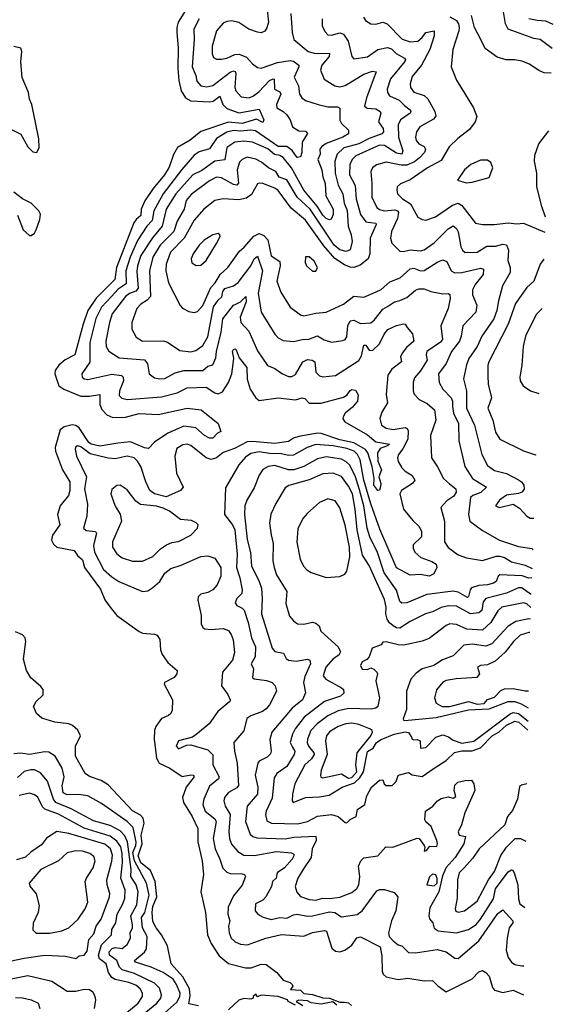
# Model space of a CAD drawing. Extents: x 1552033 to 1694788, y 811965 to 917215.
# Tile 623 of 632: x 1691099 to 1694209, y 892969 to 898710. Entities that reach past the tile are written whole.
import ezdxf

# ---------------------------------------------------------------- set-up
doc = ezdxf.new("R2010")
doc.units = 0

msp = doc.modelspace()

# ---------------------------------------------------------------- linework, layer by layer
at = {"layer": '0CON20XD'}
for points in [[(1692065, 898763.5), (1692022.9, 898695), (1692014, 898665), (1692014.3, 898634.3), (1692022.6, 898545), (1692019.5, 898425), (1692026.2, 898355), (1692040, 898295), (1692065.3, 898255), (1692095.9, 898235.9), (1692205, 898230.2), (1692225.4, 898234.6), (1692265, 898263.3), (1692282.5, 898215), (1692305, 898192.1), (1692375, 898166.6), (1692495, 898188.5), (1692522.3, 898125), (1692515, 898110), (1692478.8, 898128.8), (1692395, 898104.6), (1692315, 898111.5), (1692155, 898056.9), (1692091.8, 898008.2), (1692018.9, 897965), (1691995.6, 897924.4), (1691970.2, 897850.2), (1691943.3, 897805), (1691876.6, 897725), (1691826.9, 897653.1), (1691806.2, 897605), (1691805, 897567.3), (1691777.5, 897545), (1691763.8, 897525), (1691661.8, 897265), (1691652.7, 897195), (1691544.5, 897085.5), (1691496.3, 897015), (1691467.8, 896935), (1691420, 896755), (1691363.3, 896726.7), (1691326.6, 896695), (1691305.9, 896665), (1691302.9, 896645), (1691326.2, 896575), (1691354.8, 896554.8), (1691455, 896515.7), (1691505.6, 896514.4), (1691565.3, 896525.3), (1691565.3, 896465.3), (1691577.8, 896437.8), (1691607.1, 896405), (1691640.5, 896390.5), (1691715, 896392.4), (1691795, 896414.3), (1691905, 896407.2), (1692075.4, 896445.4), (1692155.4, 896435.4), (1692256, 896355), (1692271.7, 896308.3), (1692250.7, 896299.3), (1692225, 896270), (1692205, 896270.8), (1692176, 896285), (1692125, 896330.9), (1692055, 896338.9), (1691961.3, 896298.7), (1691883.2, 896246.8), (1691849.7, 896210.3), (1691825, 896213.8), (1691745, 896247.7), (1691670.2, 896239.8), (1691565, 896223.4), (1691515, 896234.2), (1691501.8, 896245), (1691445, 896329.3), (1691425, 896343.7), (1691405, 896348.5), (1691357.3, 896335), (1691335, 896317.5), (1691305.3, 896215), (1691307.2, 896195), (1691347.8, 896085), (1691391.2, 896015), (1691390.7, 895965), (1691382.4, 895935), (1691334.3, 895875), (1691318.2, 895825), (1691332.3, 895765), (1691290, 895705), (1691284.7, 895674.7), (1691295, 895651.4), (1691314.2, 895635), (1691415, 895614.1), (1691435.2, 895585.2), (1691465, 895560), (1691476.1, 895515), (1691570.4, 895390.4), (1691595, 895326.7), (1691625, 895284.4), (1691665, 895236.7), (1691795, 895141.9), (1691815, 895133.3), (1691885, 895127.5), (1691900.6, 895120.6), (1691915.5, 895095.5), (1691918.6, 895035), (1691929.4, 895009.4), (1691961.9, 894961.9), (1692016, 894915), (1692014, 894895), (1691998, 894875), (1691943.3, 894845), (1691940, 894835), (1691988.8, 894745), (1691987.5, 894685), (1691978.8, 894665), (1691965, 894652), (1691925, 894636), (1691891.1, 894588.9), (1691883.4, 894566.6), (1691882.5, 894515), (1691896.2, 894405), (1691912, 894375), (1691974.2, 894345), (1692045, 894297.8), (1692095, 894307.9), (1692110, 894305), (1692115, 894296.2), (1692069.7, 894235), (1692046.8, 894175), (1692052.7, 894145), (1692102.8, 894065), (1692136.1, 893995), (1692137.2, 893917.2), (1692162.9, 893805), (1692170, 893725), (1692154.4, 893625), (1692182.1, 893505), (1692192.8, 893375), (1692213.8, 893323.8), (1692261.5, 893251.5), (1692315, 893206.2), (1692415, 893181.8), (1692448.3, 893181.7), (1692505, 893204), (1692535, 893202), (1692597.5, 893155), (1692635, 893110), (1692675, 893096.7), (1692687.5, 893085), (1692690, 893075), (1692677.5, 893055), (1692735, 893051.2), (1692755, 893033.1), (1692805, 893026), (1692865, 893006.7), (1692904.3, 893004.3), (1692965, 892980.8), (1692992.1, 892982.1), (1693015, 892978.5), (1693032.5, 892962.5)], [(1692538.6, 898785), (1692548, 898695), (1692538.6, 898661.4), (1692526.7, 898643.3), (1692506.7, 898633.3), (1692485, 898636.2), (1692434.6, 898655), (1692375, 898692.4), (1692335, 898703.5), (1692305, 898699.6), (1692285, 898689.7), (1692245.6, 898644.4), (1692221, 898555), (1692220.4, 898510.4), (1692228.3, 898488.3), (1692245, 898479.5), (1692275, 898478.9), (1692305.4, 898485.4), (1692352.8, 898507.2), (1692378.3, 898508.3), (1692421.2, 898491.2), (1692455, 898453.1), (1692485, 898430), (1692505, 898426.9), (1692600.2, 898459.8), (1692675, 898471.1), (1692695, 898468.2), (1692725.4, 898445), (1692726, 898435), (1692699.1, 898375), (1692723.2, 898325), (1692729.6, 898275), (1692743.6, 898255), (1692765, 898238.8), (1692838.8, 898215), (1692895, 898202.5), (1692951.3, 898201.3), (1692963.5, 898193.5), (1692964.2, 898124.2), (1692974.7, 898104.7), (1693014.3, 898065), (1693014.4, 898045), (1692982.5, 898025), (1692885, 897987.5), (1692859, 897971), (1692848.4, 897955), (1692850.5, 897925), (1692835.8, 897895), (1692859.6, 897835), (1692865, 897794.2), (1692878.8, 897755), (1692883.6, 897683.6), (1692925.2, 897605.2), (1692925.7, 897574.3), (1692913.7, 897546.3), (1692905, 897543.5), (1692885, 897551), (1692865, 897569.3), (1692832.7, 897622.7), (1692755, 897715.7), (1692683, 897845), (1692635, 897905.7), (1692615, 897917.3), (1692583.8, 897923.8), (1692545, 897956.4), (1692455, 897995.2), (1692405, 898001.7), (1692353.1, 897995), (1692306.4, 897963.6), (1692295, 897893.1), (1692235, 897884.3), (1692160.1, 897829.9), (1692107.5, 897805), (1692008.5, 897695), (1691952.4, 897605), (1691928.7, 897505), (1691873, 897437), (1691805.2, 897335), (1691785.8, 897275), (1691781.7, 897241.7), (1691789.5, 897145), (1691775, 897127.7), (1691737.6, 897112.4), (1691715.7, 897095), (1691637.2, 896995), (1691621, 896945), (1691600.9, 896835), (1691601.6, 896805), (1691617.4, 896777.4), (1691679.2, 896739.1), (1691826.4, 896726.4), (1691842.4, 896702.4), (1691852.7, 896645), (1691885, 896622.1), (1691915, 896616), (1691945, 896618.2), (1692005, 896650.2), (1692055, 896663.8), (1692165, 896664.2), (1692195, 896689.3), (1692225, 896697.5), (1692242.6, 896737.4), (1692244.6, 896775.4), (1692273.1, 896886.9), (1692281.9, 896965), (1692344.2, 897045), (1692358.8, 897051.2), (1692385.6, 897064.4), (1692416, 897096), (1692418.5, 897065), (1692383.9, 896975), (1692387.3, 896945), (1692434.3, 896894.3), (1692485, 896778.9), (1692542.6, 896692.6), (1692585.9, 896675.9), (1692630, 896645), (1692665, 896628.9), (1692685, 896630), (1692705, 896641.9), (1692749.1, 896715), (1692775, 896729.4), (1692803.8, 896725), (1692818.9, 896715), (1692824.5, 896655), (1692845, 896632.5), (1692865, 896627.5), (1692940, 896635), (1693075, 896722.1), (1693090.6, 896749.4), (1693105, 896811.8), (1693115, 896812.9), (1693135, 896782.1), (1693155, 896780.7), (1693195, 896820), (1693223.6, 896876.4), (1693245, 896904), (1693295, 896926.8), (1693335, 896936.4), (1693345.8, 896935), (1693356.7, 896915), (1693387.9, 896877.9), (1693395.7, 896835), (1693352, 896798), (1693327.9, 896765), (1693318.8, 896745), (1693322.9, 896715), (1693267.5, 896672.5), (1693245, 896636.4), (1693233.7, 896523.7), (1693241.2, 896475), (1693208.6, 896421.4), (1693197.5, 896385), (1693207.1, 896345), (1693235, 896327.9), (1693275, 896320.2), (1693345, 896332.5), (1693356.7, 896326.8), (1693363.5, 896313.5), (1693361.3, 896265), (1693331.8, 896208.2), (1693305.4, 896175), (1693300, 896155), (1693305, 896132.9), (1693325, 896096.4), (1693345, 896076.9), (1693385, 896053.1), (1693401.1, 896025), (1693387.1, 896005), (1693323.1, 895965), (1693314.4, 895945), (1693335.6, 895855), (1693389.3, 895789.3), (1693427.1, 895755), (1693441.1, 895725), (1693440, 895695), (1693392.7, 895647.3), (1693391.3, 895628.7), (1693401.1, 895605), (1693436.7, 895575), (1693500.8, 895550.8), (1693525.6, 895535), (1693529.7, 895515), (1693511.6, 895478.4), (1693485, 895465.8), (1693435, 895475.7), (1693375, 895471.8), (1693294.5, 895514.5), (1693198.4, 895738.4), (1693145, 895886.7), (1693103.5, 896025), (1693083.3, 896143.3), (1693067.9, 896175), (1693047.1, 896195), (1693005, 896210.4), (1692925, 896225.4), (1692825, 896232.5), (1692774.6, 896215.4), (1692695, 896169.8), (1692665, 896169.4), (1692625, 896179.4), (1692555, 896180.9), (1692495, 896190), (1692445, 896179.5), (1692415, 896158.7), (1692375.3, 896115), (1692298.8, 895981.2), (1692291.2, 895825), (1692339.1, 895765), (1692352.6, 895735), (1692365.9, 895594.1), (1692361.7, 895515), (1692381.7, 895455), (1692395.9, 895385), (1692392.5, 895365), (1692364.4, 895335), (1692355, 895310), (1692364.2, 895295), (1692395, 895279.5), (1692406.1, 895266.1), (1692430, 895195), (1692449.5, 895105), (1692472.8, 895052.8), (1692471, 894995), (1692448, 894955), (1692460.9, 894925), (1692457.1, 894892.9), (1692454.5, 894875), (1692466, 894866), (1692537.7, 894857.7), (1692569.2, 894845), (1692588.1, 894825), (1692595.7, 894795), (1692555, 894715.6), (1692535, 894692.1), (1692513.7, 894676.3), (1692445, 894651.8), (1692421.9, 894635), (1692405, 894564), (1692347.3, 894495), (1692349.6, 894445), (1692366.6, 894375), (1692373.2, 894245), (1692365, 894231.5), (1692315, 894203.3), (1692292.9, 894175), (1692288.6, 894155), (1692295.9, 894125), (1692325.3, 894075), (1692316.6, 893976.6), (1692321.1, 893935), (1692333.6, 893903.6), (1692369.4, 893859.4), (1692405, 893839.1), (1692465, 893836.3), (1692595, 893860.8), (1692683, 893853), (1692695.4, 893844.6), (1692696.7, 893835), (1692686.7, 893815), (1692642.3, 893765), (1692600, 893735), (1692593.5, 893705), (1692572.1, 893685), (1692565.3, 893655), (1692532.8, 893595), (1692515, 893576.7), (1692473.5, 893555), (1692470, 893515), (1692485.5, 893495.5), (1692517.7, 893477.7), (1692565, 893464.1), (1692615, 893474.4), (1692655, 893470.7), (1692695, 893491.6), (1692715, 893494.4), (1692775, 893483.7), (1692805, 893484.8), (1692905, 893509.1), (1692935.2, 893505.2), (1692975, 893478.8), (1693065, 893492.9), (1693095, 893514.5), (1693180.2, 893629.8), (1693195, 893639.4), (1693225, 893639.1), (1693281.7, 893621.7), (1693301.9, 893595), (1693290, 893515), (1693265, 893455.7), (1693247.9, 893385), (1693251.1, 893365), (1693275, 893340), (1693305, 893315.7), (1693325, 893310), (1693365, 893271.5), (1693405, 893269.6), (1693531.7, 893288.3), (1693584.6, 893274.6), (1693635, 893237.8), (1693655, 893235.5), (1693775, 893339.3), (1693885, 893498), (1693915, 893520), (1693971.8, 893455), (1693972.1, 893445), (1693952.2, 893415), (1693938.8, 893355), (1693933.5, 893285), (1693945, 893242), (1693964, 893214), (1693985, 893200.9), (1694025, 893192.9), (1694036.7, 893194)], [(1692679.1, 898745), (1692686.2, 898635), (1692695.6, 898595), (1692779.1, 898525), (1692823.1, 898513.1), (1692904.4, 898514.4), (1692901.8, 898495), (1692860, 898445), (1692851.2, 898415), (1692872.2, 898362.2), (1692935, 898323.1), (1692965, 898318.4), (1692995, 898325.3), (1693105, 898392.1), (1693155, 898409.7), (1693175.4, 898405.4), (1693119.2, 898255), (1693108.9, 898205), (1693124.1, 898194.1), (1693175, 898190.3), (1693199.5, 898175), (1693202.7, 898165), (1693190, 898115), (1693216.6, 898075), (1693218.5, 898055), (1693208.9, 898045), (1693135, 898017.4), (1693075, 897985.4), (1692988.1, 897961.9), (1692947.9, 897925), (1692935.2, 897885), (1692936.7, 897815), (1692954.8, 897744.8), (1692981, 897695), (1692989.6, 897640.4), (1693007, 897597), (1693012.7, 897505), (1693030.3, 897455), (1693035.8, 897415.8), (1693025, 897367.5), (1693001.7, 897358.3), (1692965, 897368.3), (1692930.4, 897395), (1692791.2, 897605), (1692714.8, 897675), (1692656, 897776), (1692611.2, 897791.2), (1692591.1, 897825), (1692548.2, 897845), (1692508.6, 897878.6), (1692475, 897897), (1692425, 897907.4), (1692395.6, 897895), (1692380.5, 897879.5), (1692366, 897835), (1692373.3, 897756.7), (1692365, 897745.4), (1692345, 897748.4), (1692275, 897788.4), (1692245, 897791.2), (1692205, 897770.7), (1692098.8, 897691.2), (1692068.3, 897655), (1692056.8, 897605), (1692016.3, 897535), (1691996, 897475), (1691918.1, 897395), (1691875.2, 897325), (1691854.8, 897245.2), (1691861.1, 897095), (1691841.9, 897075), (1691805, 897051.5), (1691782.1, 897025), (1691752.3, 896945), (1691751.2, 896905), (1691777.9, 896857.9), (1691815, 896836), (1691936.5, 896836.5), (1691959.2, 896829.3), (1692031.1, 896781.1), (1692095, 896773.9), (1692125, 896781.8), (1692165, 896810.9), (1692195, 896860.5), (1692227.8, 897035), (1692255.1, 897074.9), (1692275.9, 897094.1), (1692281.6, 897125), (1692295, 897142.7), (1692345, 897158.4), (1692372.3, 897177.7), (1692445, 897273.9), (1692465, 897315.3), (1692485, 897330), (1692514.3, 897245), (1692487.7, 897115), (1692505.3, 897005), (1692585.3, 896875.3), (1692605, 896854.5), (1692635, 896839.1), (1692695, 896832.5), (1692745, 896845.3), (1692782.9, 896847.1), (1692835, 896867.4), (1692872.4, 896842.4), (1692915, 896829.6), (1692981.3, 896838.7), (1692995.3, 896844.7), (1693005, 896861.2), (1693010.5, 896925), (1693025, 896953.6), (1693045, 896957.7), (1693085, 896938.2), (1693145, 896942.3), (1693165, 896956.9), (1693215, 897021.4), (1693242.5, 897037.5), (1693282, 897065), (1693315, 897072), (1693355, 897090), (1693405, 897133.1), (1693425, 897140.4), (1693455, 897140.8), (1693495, 897124.7), (1693565, 897111.5), (1693595, 897114.2), (1693605, 897106.7), (1693607.7, 897085), (1693596.4, 897025), (1693553.1, 896925), (1693562.1, 896845), (1693550.4, 896829.6), (1693471.5, 896775), (1693467.9, 896755), (1693473.6, 896725), (1693435, 896663.2), (1693398.8, 896621.2), (1693391.5, 896595), (1693390.8, 896545), (1693397.3, 896527.3), (1693426, 896496), (1693472.8, 896472.8), (1693515.4, 896435), (1693524, 896375), (1693492.7, 896285), (1693498.1, 896155), (1693533.5, 896103.5), (1693568.9, 896035), (1693603.6, 896003.6), (1693640, 895975), (1693642.5, 895955), (1693628.8, 895931.2), (1693587.5, 895905), (1693553.6, 895865), (1693574.3, 895785), (1693574.1, 895665), (1693595, 895632.2), (1693655, 895589.5), (1693702.1, 895572.1), (1693795, 895556.8), (1693875, 895582.5), (1693895, 895582.8), (1693925, 895573.5), (1693965, 895548.6), (1694045, 895529.4), (1694085.5, 895509.8)], [(1694202.8, 898542), (1694131.2, 898595), (1694095, 898599.5), (1693944.8, 898654.8), (1693929.4, 898685), (1693918.1, 898755)], [(1692143.9, 898715), (1692112.9, 898655), (1692116.2, 898593.8), (1692104.5, 898435), (1692124.2, 898385), (1692130.6, 898350.6), (1692154.1, 898324.1), (1692188.7, 898318.7), (1692225, 898325.8), (1692325, 898404.2), (1692345, 898411.8), (1692355, 898407.3), (1692358.4, 898395), (1692351.8, 898315), (1692357.7, 898295), (1692390, 898260), (1692435, 898254.7), (1692461.8, 898265), (1692491.6, 898288.4), (1692555, 898355.7), (1692575, 898365.8), (1692582.4, 898362.4), (1692583.3, 898305), (1692615, 898288.8), (1692621.4, 898275), (1692596, 898215), (1692596.3, 898196.3), (1692635, 898174.5), (1692655.6, 898155), (1692675.6, 898125), (1692689.2, 898085), (1692725, 898061.2), (1692765, 898058.8), (1692776.7, 898046.7), (1692744.3, 897995), (1692743.2, 897935), (1692735, 897910.3), (1692715, 897906.2), (1692687.2, 897947.2), (1692655, 897970.1), (1692605, 897970.5), (1692472, 898062), (1692445, 898066.1), (1692385, 898059.3), (1692345, 898064.3), (1692305, 898053.8), (1692245, 898017.4), (1692203.9, 897956.1), (1692145, 897938.5), (1692115, 897919.8), (1692042.8, 897837.2), (1691934.8, 897695), (1691880.6, 897595), (1691870.2, 897539.8), (1691838.7, 897505), (1691785, 897422), (1691742.1, 897325), (1691716.7, 897245), (1691719.5, 897170.5), (1691672.4, 897137.6), (1691633.6, 897096.4), (1691575, 897033.6), (1691542.6, 896967.4), (1691506.9, 896826.9), (1691508, 896712), (1691460, 896645), (1691463.3, 896625), (1691474.2, 896615), (1691495, 896612.3), (1691635, 896643.6), (1691692, 896635), (1691701.1, 896625), (1691702.9, 896605), (1691679.4, 896545), (1691678.8, 896518.8), (1691693.5, 896503.5), (1691724.7, 896494.7), (1691925, 896510.6), (1692016.4, 896533.6), (1692075, 896563.2), (1692185, 896566.4), (1692235, 896533.8), (1692255, 896527.7), (1692279.6, 896540.4), (1692315.6, 896594.4), (1692334.7, 896645), (1692343.1, 896703.1), (1692346.6, 896736.6), (1692339.4, 896775), (1692345, 896787.5), (1692355, 896790.8), (1692360.8, 896785), (1692377.8, 896737.8), (1692421.4, 896681.4), (1692424.8, 896614.8), (1692440.9, 896555), (1692475, 896504.4), (1692495, 896490.4), (1692605.2, 896504.8), (1692705, 896493.6), (1692745, 896504.7), (1692760.3, 896500.3), (1692785, 896474.3), (1692855, 896474.8), (1692985, 896509.2), (1693005, 896521.5), (1693025, 896548.2), (1693035, 896553.1), (1693055, 896548.9), (1693072.1, 896522.1), (1693066.5, 896485), (1693038.9, 896451.1), (1692995.3, 896415), (1692983.1, 896395), (1692982.7, 896382.7), (1692994.4, 896365), (1693125, 896290.2), (1693175, 896248.7), (1693254.2, 896235), (1693243.1, 896225), (1693200.3, 896209.7), (1693184.7, 896184.8), (1693185.2, 896135.2), (1693207.8, 896085), (1693192.5, 896045), (1693203.7, 896006.4), (1693201.9, 895988.1), (1693195, 895965.8), (1693185.5, 895964.5), (1693162.3, 895995), (1693163.8, 896035), (1693152.5, 896105), (1693127.6, 896185), (1693113.9, 896203.9), (1693045, 896243.4), (1692965, 896259.9), (1692855, 896297.7), (1692835, 896299.8), (1692725, 896280), (1692695, 896270.2), (1692665, 896250.5), (1692585, 896239.4), (1692455, 896250.4), (1692425, 896247.7), (1692350.8, 896209.2), (1692283.5, 896186.5), (1692245, 896155.4), (1692215, 896144.6), (1692184.7, 896154.7), (1692095, 896227.3), (1692075, 896234.5), (1692049.8, 896230.2), (1692015, 896209.4), (1692003.2, 896165), (1692013.3, 896065), (1692052, 895985), (1692035.5, 895964.5), (1691952.6, 895927.4), (1691885, 895945.4), (1691856.9, 895965), (1691832.9, 896015), (1691804.2, 896105), (1691785, 896136.2), (1691765, 896154.7), (1691725, 896164.7), (1691655, 896150.3), (1691615, 896153.2), (1691508.3, 896178.3), (1691455, 896218.9), (1691435.6, 896224.4), (1691425, 896220), (1691420.9, 896205), (1691428.7, 896165), (1691487.5, 896045), (1691475.3, 895975), (1691492.9, 895885), (1691489.6, 895815), (1691470, 895745), (1691485, 895732.5), (1691541.2, 895725), (1691545.4, 895715), (1691537.5, 895685), (1691529.4, 895645), (1691533.7, 895605), (1691586.9, 895505), (1691635, 895460.8), (1691675.7, 895435), (1691815, 895375.8), (1691845, 895380), (1691875, 895399.4), (1691914.5, 895435), (1691945, 895483.3), (1691979.8, 895510.2), (1692040.4, 895529.6), (1692155, 895579.4), (1692195, 895584.3), (1692235, 895570), (1692270, 895515), (1692271.4, 895465), (1692249.4, 895415), (1692225, 895385.7), (1692195, 895370), (1692155, 895359.5), (1692138.6, 895345), (1692137.1, 895325), (1692155.4, 895235), (1692156.8, 895186.8), (1692165.7, 895165.7), (1692178.3, 895158.3), (1692214.7, 895154.7), (1692285, 895160.6), (1692315, 895148.1), (1692331.5, 895125), (1692342.2, 895095), (1692350.3, 895020.3), (1692338.1, 894975), (1692280, 894905), (1692274.5, 894825), (1692310.8, 894775), (1692325.8, 894745), (1692324, 894735), (1692253.6, 894676.4), (1692202.7, 894605), (1692135, 894547.1), (1692105, 894527.3), (1692025, 894505.8), (1692010, 894475), (1692025, 894458), (1692070.7, 894479.3), (1692095, 894481.4), (1692195, 894452.2), (1692223.8, 894423.8), (1692224.6, 894365), (1692261.4, 894295), (1692256.5, 894283.5), (1692205, 894240.6), (1692170.8, 894165), (1692166.4, 894135), (1692180, 894095), (1692235, 894049.6), (1692243.5, 894035), (1692226.5, 893935), (1692237, 893875), (1692264.2, 893815), (1692282.6, 893762.6), (1692305, 893739.2), (1692325, 893732.7), (1692395, 893730.4), (1692409.2, 893725), (1692414.3, 893715), (1692395, 893664.2), (1692345, 893602.5), (1692313.1, 893535), (1692311.3, 893495), (1692322.5, 893455), (1692315.4, 893424.6), (1692319.6, 893385), (1692330.5, 893355), (1692353.6, 893333.6), (1692385, 893319.6), (1692425.5, 893315.5), (1692534, 893355), (1692625, 893375.9), (1692755, 893365.6), (1692805, 893387.9), (1692875, 893400), (1692886.4, 893396.4), (1692917.4, 893297.4), (1692939.1, 893279.1), (1692965, 893274.6), (1692993.1, 893285), (1693035, 893314.6), (1693062.7, 893357.3), (1693085, 893361.9), (1693198.7, 893305), (1693209.2, 893250.8), (1693211.5, 893161.5), (1693217.1, 893145), (1693235, 893130), (1693304.5, 893114.5), (1693361.4, 893121.4), (1693455, 893105.5), (1693505, 893107.7), (1693535, 893076.5), (1693585, 893041.4), (1693735, 893116.9), (1693775, 893158.6), (1693795, 893165.8), (1693815, 893154.4), (1693835, 893132.5), (1693855, 893066.2), (1693865, 893052.5), (1693915, 893038.9), (1693975, 893051.5), (1694034.1, 893024.1)], [(1692861.9, 898715), (1692862.3, 898672.3), (1692879.1, 898639.1), (1692895, 898621.9), (1692915, 898618.5), (1692965, 898632.1), (1692985.5, 898625), (1693013.2, 898585), (1693034.5, 898494.5), (1693045, 898480.8), (1693125, 898494.1), (1693185, 898536.5), (1693242.9, 898547.1), (1693265, 898539.5), (1693293.1, 898513.1), (1693341.5, 898485), (1693347.1, 898475), (1693342.8, 898465), (1693260.5, 898365), (1693239.7, 898305), (1693241.8, 898285), (1693254.6, 898265), (1693310.2, 898240.2), (1693340.3, 898210.3), (1693374.5, 898185), (1693378.5, 898175), (1693373.5, 898165), (1693317.5, 898125), (1693304.1, 898095.9), (1693306.5, 898025), (1693330.6, 897945), (1693325, 897925.6), (1693295, 897931.5), (1693225, 897976.8), (1693195, 897977.8), (1693057.5, 897915), (1693035.3, 897895), (1693022.2, 897865), (1693021.3, 897805), (1693053, 897743), (1693059.3, 897665), (1693084.8, 897574.8), (1693115, 897531.4), (1693174.3, 897524.3), (1693175.5, 897515), (1693141.1, 897435), (1693138.6, 897345), (1693128.6, 897315), (1693082.2, 897277.8), (1693045, 897264.8), (1693025, 897267.5), (1692991.1, 897281.1), (1692935, 897318.1), (1692872, 897392), (1692765, 897541.6), (1692680.9, 897610.9), (1692605, 897714.6), (1692585, 897726.9), (1692515, 897753.8), (1692493.6, 897756.4), (1692485, 897752), (1692450, 897690), (1692420.2, 897669.8), (1692375, 897659.7), (1692285, 897666.1), (1692235.3, 897654.7), (1692172.5, 897605), (1692115, 897540), (1692057.2, 897435), (1691976.7, 897355), (1691951.2, 897285), (1691950, 897245), (1691965.3, 897175.3), (1692032.9, 897042.9), (1692047.3, 897027.3), (1692085, 897008.9), (1692115, 897003.3), (1692135, 897008.9), (1692165, 897042.7), (1692212.3, 897147.7), (1692236.9, 897175), (1692267.1, 897225), (1692311.5, 897265), (1692379, 897361), (1692407.2, 897382.8), (1692463.4, 897446.6), (1692495, 897462.2), (1692520.6, 897450.6), (1692545.5, 897425.5), (1692565, 897332.7), (1692615, 897300.8), (1692617.1, 897275), (1692596.9, 897185), (1692621.2, 897121.2), (1692675, 897034.3), (1692735, 896989.2), (1692755, 896983.1), (1692825, 896999.5), (1692885, 897004.6), (1692985, 897051.3), (1693045, 897097.6), (1693105, 897092.1), (1693176.1, 897123.9), (1693205, 897137.3), (1693255, 897181.1), (1693315.5, 897205), (1693375, 897257.2), (1693395, 897261.6), (1693435, 897244.7), (1693455, 897246.5), (1693535, 897297.7), (1693565, 897309.5), (1693588.9, 897298.9), (1693614.2, 897245), (1693635, 897234), (1693675, 897236.3), (1693785, 897261.8), (1693802.1, 897255), (1693799.2, 897225), (1693752.4, 897165), (1693737.5, 897135), (1693738.2, 897105), (1693763.6, 897045), (1693757.1, 897005), (1693681.5, 896925), (1693672.1, 896865), (1693661.1, 896835), (1693614.7, 896775), (1693584.5, 896705.5), (1693539.4, 896645), (1693543.1, 896595), (1693565.4, 896555), (1693614.1, 896504.1), (1693621.1, 896485), (1693620.6, 896455), (1693626, 896415), (1693656.8, 896355), (1693657.5, 896255), (1693693.3, 896105), (1693737.5, 896035), (1693820, 895985), (1693786.3, 895953.7), (1693738.8, 895935), (1693726.1, 895923.9), (1693714.6, 895824.6), (1693721.9, 895785), (1693795, 895731.1), (1693895, 895675.5), (1694005, 895637.7), (1694085, 895626.2), (1694089.3, 895619.7)], [(1693102, 898725), (1693114, 898705), (1693145.5, 898685.5), (1693175, 898684.5), (1693215, 898695.5), (1693239.4, 898685), (1693326.9, 898596.9), (1693375, 898579.7), (1693418.5, 898585), (1693443.6, 898605), (1693465.2, 898634.8), (1693515, 898644), (1693514.8, 898615), (1693489.2, 898535), (1693439.6, 898445), (1693385, 898378.6), (1693373.8, 898335), (1693376.4, 898315), (1693395, 898287.5), (1693455, 898268.2), (1693478.1, 898248.1), (1693518.7, 898175), (1693522.9, 898147.1), (1693510.8, 898129.1), (1693431.1, 898085), (1693412.1, 898055), (1693404.6, 898025), (1693409.6, 898005), (1693425, 897986.4), (1693455, 897970.9), (1693464.6, 897955), (1693457.3, 897935), (1693429, 897905), (1693399.1, 897880.9), (1693355, 897861.1), (1693320.9, 897860.9), (1693235, 897879.3), (1693177.4, 897862.6), (1693154.4, 897845), (1693145.6, 897825), (1693150.6, 897755), (1693151.4, 897675), (1693180.4, 897615), (1693195, 897603.7), (1693225, 897595.6), (1693285, 897601.5), (1693300.3, 897595), (1693306.8, 897585), (1693299.7, 897550.3), (1693264.7, 897475), (1693258.9, 897435), (1693267.4, 897407.4), (1693315, 897359.4), (1693335, 897357.7), (1693375, 897368.1), (1693435, 897362.5), (1693455, 897368), (1693515, 897409.1), (1693595, 897491.1), (1693625, 897507.8), (1693645, 897491.9), (1693655, 897471.9), (1693670.3, 897385), (1693680, 897365), (1693695, 897352.9), (1693765, 897354.7), (1693821.4, 897388.6), (1693871.6, 897388.4), (1693915, 897401.3), (1693935, 897396.7), (1693948, 897365), (1693943.9, 897305), (1693956.7, 897265), (1693957.5, 897235), (1693911.7, 897158.3), (1693888.6, 897071.4), (1693879.8, 897015), (1693862.4, 896965), (1693792.8, 896865), (1693764.7, 896805), (1693716.7, 896735), (1693701.8, 896698.2), (1693685.4, 896615), (1693702.5, 896545), (1693702, 896445), (1693748.3, 896345), (1693791.6, 896175), (1693825, 896111.1), (1693865, 896080.8), (1693935, 896063.3), (1694005, 896027.1), (1694023.1, 896015), (1694037.1, 895995), (1694038.3, 895971.7), (1694025.6, 895954.4), (1694005, 895946.5), (1693935, 895937.8), (1693895, 895907.5), (1693870.8, 895875), (1693895, 895865.7), (1693975, 895885.7), (1694011.4, 895861.4), (1694055, 895814.2), (1694073.6, 895803.6), (1694095.7, 895803.4)], [(1693605.5, 898725.5), (1693644, 898705), (1693656, 898685), (1693660.8, 898665), (1693657.5, 898645), (1693622.2, 898535), (1693612.5, 898435), (1693645, 898356.7), (1693743.1, 898195), (1693762.2, 898145), (1693752.2, 898115), (1693720.2, 898069.8), (1693652.3, 898017.7), (1693602.5, 897967.5), (1693555, 897889.6), (1693475, 897846.2), (1693375, 897776.7), (1693317.6, 897752.4), (1693299.4, 897735), (1693295.6, 897715), (1693301.1, 897695), (1693330.5, 897665), (1693376.9, 897636.9), (1693418.9, 897558.9), (1693445, 897544.4), (1693465, 897541.1), (1693521.2, 897561.2), (1693620.9, 897629.1), (1693655, 897639.5), (1693675, 897626.4), (1693755, 897524.3), (1693795.8, 897515.8), (1693865, 897515.5), (1693945, 897526.2), (1693995, 897519.1), (1694035, 897524.3), (1694160, 897471.2)], [(1694196.9, 898398.6), (1694155, 898400.5), (1694125, 898412.5), (1694069.9, 898449.9), (1694025, 898467.8), (1693985, 898475.9), (1693934.7, 898474.7), (1693881.5, 898491.5), (1693811.3, 898541.3), (1693785.7, 898594.3), (1693749.2, 898665), (1693731.4, 898735)], [(1694208.5, 898681), (1694165, 898701.7), (1694115, 898704), (1694065, 898715.6)], [(1690991.3, 898101.3), (1691105, 898042), (1691145, 897968), (1691175, 897940), (1691197.5, 897935), (1691212.5, 897965), (1691209.5, 898015), (1691169.1, 898215), (1691155.7, 898245.7), (1691149, 898285), (1691112.2, 898372.2), (1691105.1, 898464.9), (1691111.4, 898525), (1691105, 898544.5), (1691065, 898552.9)], [(1694163.4, 897557.6), (1694141.1, 897621.1), (1694111.9, 897735), (1694112.5, 897815), (1694098.2, 897885), (1694100.9, 897919.1), (1694124.4, 897985), (1694183, 898061.4)], [(1693700.8, 897759.2), (1693735, 897762.9), (1693835, 897790), (1693856, 897845), (1693845, 897876.2), (1693825, 897890), (1693785, 897890.8), (1693728.8, 897865), (1693690.8, 897835), (1693650, 897775), (1693700.8, 897759.2)], [(1691085, 897570.8), (1691118.5, 897485), (1691155, 897451.9), (1691165, 897450.6), (1691184.3, 897465), (1691194.7, 897485.3), (1691216.4, 897545), (1691220, 897575), (1691210.4, 897595), (1691165, 897640.8), (1691114.8, 897664.8), (1691065, 897704.5)], [(1692127, 897277), (1692155, 897278.9), (1692185.5, 897305), (1692245.6, 897405), (1692266, 897445), (1692265.8, 897455.8), (1692255, 897463.3), (1692225, 897455.7), (1692174.4, 897425), (1692143.8, 897395), (1692110, 897345), (1692098.1, 897315), (1692101.3, 897291.3), (1692127, 897277)], [(1692825, 897243.8), (1692833.8, 897265), (1692815, 897301.2), (1692785, 897328), (1692765, 897326.7), (1692762, 897295), (1692770, 897275), (1692805, 897244), (1692825, 897243.8)], [(1694154, 897314.2), (1694132.9, 897285), (1694094.7, 897185), (1694055, 897148.7), (1693987.8, 897055), (1693946.2, 896935), (1693833.2, 896715), (1693826.9, 896695), (1693826.4, 896633.6), (1693828.5, 896585), (1693847.5, 896505), (1693826.9, 896445), (1693855.5, 896375), (1693871.1, 896305), (1693896.7, 896265), (1694035, 896196.9), (1694105, 896173.1), (1694109.2, 896175.2)], [(1694142.9, 897026.5), (1694109.6, 896990.4), (1694046.7, 896865), (1694032.1, 896805), (1694025.4, 896695.4), (1694012.5, 896625), (1694015.6, 896605), (1694032.5, 896575), (1694075, 896545.8), (1694123.3, 896530.9)], [(1694083.6, 895455.1), (1694065, 895453.1), (1694027.1, 895467.1), (1693896, 895474), (1693886.4, 895465), (1693876, 895435), (1693859.5, 895425), (1693825, 895414.2), (1693775, 895411.4), (1693732.2, 895397.8), (1693723.7, 895386.3), (1693715, 895347.1), (1693708.3, 895341.8), (1693655, 895371.7), (1693625, 895377.1), (1693471.9, 895358.1), (1693355, 895308.9), (1693325, 895307.8), (1693315, 895318), (1693294, 895384), (1693223.7, 895485), (1693183.9, 895603.9), (1693139.8, 895695), (1693124.5, 895745), (1693104.1, 895875), (1693078.6, 895968.6), (1693054.9, 896045), (1693022.4, 896112.4), (1693002.2, 896132.2), (1692975, 896147), (1692885, 896161.3), (1692835, 896150), (1692755, 896104.8), (1692696, 896085), (1692665, 896084.4), (1692585, 896111.2), (1692546.3, 896103.7), (1692515, 896086.7), (1692493.5, 896055), (1692465, 895980), (1692421.4, 895908.6), (1692411.1, 895875), (1692408.1, 895825), (1692425, 895678.8), (1692444.1, 895604.1), (1692450, 895525), (1692494.8, 895435), (1692508, 895395), (1692512.6, 895335), (1692507.6, 895245), (1692570, 895045), (1692586.2, 895026.2), (1692636.6, 895016.6), (1692650.6, 894985), (1692665.9, 894975.9), (1692710, 894970), (1692775, 894982.2), (1692789.2, 894975), (1692793.6, 894955), (1692760.9, 894880.9), (1692752.4, 894845), (1692763.8, 894785), (1692745.9, 894745), (1692685.9, 894695), (1692568.2, 894555), (1692556.8, 894513.2), (1692563.8, 894445), (1692560.4, 894429.6), (1692540.8, 894409.1), (1692495, 894387.1), (1692487.2, 894375), (1692471.1, 894305), (1692486.8, 894235), (1692484.8, 894195.2), (1692424.7, 894125), (1692414.7, 894035), (1692442, 893962), (1692458.1, 893948.1), (1692480.6, 893940.6), (1692645, 893934.8), (1692695.5, 893944.5), (1692825, 893950), (1692826.6, 893925), (1692803, 893875), (1692796.6, 893825), (1692751.7, 893758.3), (1692720.4, 893705), (1692704.5, 893655), (1692712.8, 893622.8), (1692735, 893597.8), (1692785, 893580.4), (1692825, 893576.7), (1692865, 893587.7), (1692905, 893586), (1692965, 893594.4), (1693035, 893621.4), (1693064.1, 893645), (1693075.3, 893665), (1693080.9, 893715), (1693072.2, 893775), (1693087.5, 893805), (1693105, 893822.5), (1693185, 893835.4), (1693232.2, 893887.8), (1693274, 893885), (1693415, 893937.1), (1693426.6, 893936.6), (1693456, 893895), (1693460, 893885), (1693455, 893862.5), (1693470, 893865), (1693488.1, 893891.9), (1693530, 893890), (1693534.4, 893905), (1693530, 893925), (1693496.7, 894005), (1693465, 894032.9), (1693459.4, 894045), (1693462.9, 894095), (1693506.2, 894123.8), (1693534.2, 894155), (1693555, 894168.1), (1693595, 894178), (1693625, 894171.2), (1693639.5, 894180.5), (1693631.1, 894215), (1693635, 894247.5), (1693652.5, 894265), (1693695, 894274.4), (1693732.5, 894275), (1693745.8, 894255), (1693752, 894215), (1693692.5, 894085), (1693674.4, 894015.6), (1693654, 893975), (1693660, 893955), (1693697, 893947), (1693686.7, 893905), (1693637.1, 893825), (1693583.5, 893766.5), (1693562.8, 893717.2), (1693542.3, 893625), (1693488.6, 893531.4), (1693482.8, 893485), (1693486.6, 893466.6), (1693506.5, 893445), (1693515, 893413.3), (1693537.1, 893397.1), (1693645, 893386.8), (1693715, 893404.3), (1693759.6, 893435), (1693785, 893465.4), (1693859.2, 893585), (1693872.2, 893642.2), (1693945, 893741.1), (1693965, 893753.5), (1693970.4, 893750.4), (1693981.1, 893735), (1694001.1, 893665), (1694004.8, 893584.8), (1694012.9, 893555), (1694041.9, 893533.5)], [(1694080.3, 895360.5), (1694075, 895361), (1694025, 895397), (1694005, 895397.5), (1693935, 895366.4), (1693814.6, 895335.4), (1693799.4, 895315), (1693792.2, 895265), (1693775, 895250.7), (1693725, 895244.9), (1693645, 895291.3), (1693597.7, 895292.3), (1693555, 895282.7), (1693505, 895257.2), (1693464.4, 895245.6), (1693375, 895201.1), (1693315, 895161.8), (1693295, 895163.7), (1693275, 895175.2), (1693253.5, 895193.5), (1693239.8, 895215), (1693233.4, 895245), (1693234.8, 895285), (1693225, 895328.6), (1693135, 895527.5), (1693097.4, 895587.4), (1693065.2, 895734.8), (1693054.2, 895855), (1693037.5, 895945), (1693015, 895990.4), (1692975, 896046.5), (1692925, 896065.3), (1692865, 896062), (1692785, 896027.6), (1692666.3, 895993.6), (1692645, 895980.5), (1692590.8, 895889.2), (1692562.3, 895827.7), (1692554.6, 895775), (1692563.2, 895706.8), (1692575.9, 895655), (1692574.7, 895555), (1692580.9, 895515), (1692595, 895473.1), (1692655.4, 895375), (1692650.4, 895305), (1692671.5, 895231.5), (1692693.9, 895203.9), (1692717.1, 895187.1), (1692754.6, 895185.4), (1692805, 895198), (1692825, 895191.2), (1692843.8, 895175), (1692854.5, 895144.5), (1692955, 895053.1), (1692969.1, 895025), (1692959.1, 895005), (1692925, 894982.4), (1692883.5, 894935), (1692866.5, 894885), (1692883.1, 894865), (1692974.6, 894814.6), (1692985.7, 894805), (1692987.4, 894782.6), (1692967.5, 894765), (1692875, 894734.8), (1692756.6, 894643.4), (1692704.5, 894575.5), (1692689, 894545), (1692675.3, 894495), (1692687.7, 894467.7), (1692701.6, 894445), (1692698.3, 894425), (1692654.5, 894355.5), (1692596.4, 894315), (1692581.4, 894288.6), (1692569.7, 894170.3), (1692534.4, 894095.6), (1692531.1, 894075), (1692539.6, 894039.6), (1692565.6, 894025.6), (1692718.1, 894021.9), (1692775, 894034.3), (1692835, 894066.5), (1692915, 894075.6), (1692955, 894064), (1692995, 894028.8), (1693005, 894026.7), (1693025, 894046.7), (1693060, 894065), (1693067.8, 894105), (1693109.4, 894135), (1693121.9, 894185), (1693149.2, 894235), (1693195, 894276), (1693215, 894278), (1693222.5, 894255), (1693235, 894244.4), (1693270, 894245), (1693292.3, 894267.7), (1693305, 894302.5), (1693312.5, 894307.5), (1693365, 894321.2), (1693386.9, 894306.9), (1693445, 894296.9), (1693514.6, 894345), (1693585, 894391.5), (1693632, 894438), (1693675, 894447.7), (1693735, 894446.9), (1693784.8, 894465.2), (1693852.3, 894535), (1693892.9, 894557.1), (1693935, 894595.8), (1693985, 894619.6), (1694007.8, 894615), (1694060.6, 894567.2)], [(1691815, 895552.8), (1691875, 895580.8), (1691918.2, 895625), (1691955, 895648.1), (1691985, 895661.1), (1692025, 895668.3), (1692096.2, 895705), (1692134.5, 895745), (1692138.1, 895765), (1692127, 895777), (1692099.8, 895789.8), (1692035, 895796.4), (1691971.4, 895845), (1691935, 895861.7), (1691895, 895872.6), (1691802.3, 895882.3), (1691775, 895903.3), (1691725, 895969.4), (1691685, 895995.6), (1691665, 895994.2), (1691635, 895971.2), (1691630.6, 895945), (1691655, 895873.8), (1691685, 895826.2), (1691691.6, 895785), (1691639.6, 895665), (1691638.8, 895635), (1691665.4, 895595), (1691695, 895572.5), (1691755, 895553.4), (1691815, 895552.8)], [(1692885, 895457.7), (1692965, 895462.5), (1692993.6, 895476.4), (1693004.4, 895495), (1693021.9, 895578.1), (1693020.2, 895635), (1692995, 895762), (1692965, 895864.2), (1692936.9, 895905), (1692895, 895916.5), (1692845.7, 895895), (1692775, 895831.9), (1692749.2, 895800.8), (1692719.2, 895740.8), (1692713.3, 895663.3), (1692734, 895564), (1692752.8, 895522.8), (1692772.4, 895502.4), (1692797.4, 895487.4), (1692885, 895457.7)], [(1694077.6, 895283.4), (1694075.8, 895285), (1694055, 895303.9), (1694035, 895309.5), (1693909.4, 895285), (1693886, 895264), (1693845, 895196.1), (1693795, 895150.5), (1693705, 895156.5), (1693645, 895182.9), (1693605, 895187.3), (1693585, 895178.4), (1693485, 895102.2), (1693445, 895085.4), (1693336.8, 895063.2), (1693304.8, 895064.8), (1693235, 895082.9), (1693215, 895080), (1693205, 895064), (1693152.9, 895045), (1693135.8, 894995), (1693120.9, 894979.1), (1693093.8, 894966.2), (1693084.6, 894945.4), (1693095, 894923.8), (1693125, 894920.8), (1693145, 894931.2), (1693162.9, 894922.9), (1693180, 894905), (1693184, 894895), (1693174.2, 894855), (1693194.6, 894755), (1693185.4, 894705), (1693174, 894695), (1693145, 894689.5), (1693016.5, 894693.5), (1692955, 894680.6), (1692895, 894650.2), (1692832.8, 894605), (1692795.2, 894564.8), (1692775.2, 894515), (1692774.8, 894495), (1692781.5, 894475), (1692813.7, 894435), (1692814.4, 894425), (1692798.8, 894401.2), (1692759.5, 894365), (1692701.6, 894255), (1692687.7, 894195), (1692685.6, 894155.6), (1692692.5, 894145), (1692765, 894174.5), (1692845, 894178.2), (1692901.7, 894188.3), (1692977.5, 894235), (1693049.1, 894260.9), (1693080.3, 894289.7), (1693103.1, 894325), (1693125, 894442.9), (1693158.1, 894461.9), (1693178.6, 894495), (1693205, 894513.7), (1693281.1, 894545), (1693345, 894557.8), (1693365, 894554.3), (1693382.5, 894527.5), (1693386.2, 894515), (1693395, 894510.6), (1693415, 894512.9), (1693432, 894505), (1693435, 894462.9), (1693465, 894465.8), (1693522.9, 894527.1), (1693565, 894540.8), (1693598.2, 894528.2), (1693625, 894509.8), (1693675, 894492.5), (1693745, 894502.5), (1693957.1, 894662.9), (1693975, 894670), (1694005.2, 894665.2), (1694061.3, 894619.5)], [(1694075.2, 895214.8), (1694065, 895217.2), (1693989.5, 895200.5), (1693945, 895174.2), (1693850.1, 895069.9), (1693815, 895056.6), (1693735, 895069.5), (1693687.8, 895062.2), (1693625, 895001.1), (1693563.2, 894976.8), (1693512, 894945), (1693444.4, 894925), (1693409.9, 894900.1), (1693377.9, 894865), (1693353.3, 894795), (1693352.6, 894687.4), (1693334.2, 894634.2), (1693336.1, 894626.1), (1693344, 894624), (1693525, 894640.5), (1693714.6, 894685.4), (1693835, 894692.2), (1693945, 894735.5), (1693985, 894733.7), (1694021.7, 894721.7), (1694062.3, 894697)], [(1692140.2, 892960.2), (1692085, 892971.2), (1692091.8, 893018.2), (1692088.6, 893058.6), (1692049.8, 893129.8), (1691980.6, 893205), (1691959.7, 893309.7), (1691924.4, 893374.4), (1691894.2, 893415), (1691875, 893452.5), (1691870.8, 893505), (1691875, 893539.5), (1691897.3, 893595), (1691887.9, 893685), (1691860.2, 893750.2), (1691805, 893793.1), (1691789.8, 893835), (1691813.1, 893905), (1691806, 893955), (1691823.8, 894025), (1691818.4, 894055), (1691801.9, 894071.9), (1691756.5, 894096.5), (1691615, 894248.2), (1691574.1, 894274.1), (1691505, 894296.5), (1691479.2, 894315), (1691423.2, 894415), (1691423.7, 894475), (1691453.2, 894535), (1691436.8, 894566.8), (1691405.4, 894595.4), (1691385.1, 894605.1), (1691303.3, 894613.3), (1691227.6, 894637.6), (1691196, 894665), (1691179.2, 894705), (1691194.2, 894735), (1691236.2, 894773.8), (1691234.4, 894805), (1691222.3, 894822.3), (1691162.7, 894872.7), (1691137.7, 894915), (1691121.5, 894981.5), (1691134.4, 895084.4), (1691130.6, 895105), (1691115, 895124.2), (1691075, 895140.6)], [(1694072.5, 895137), (1694065, 895137), (1694015, 895120.9), (1693976.5, 895083.5), (1693927.5, 895022.5), (1693869.8, 894970.2), (1693825, 894947.5), (1693785, 894944.5), (1693767.5, 894935), (1693778.6, 894895), (1693762, 894875), (1693642.4, 894867.6), (1693583.2, 894856.8), (1693563.7, 894846.4), (1693527.8, 894802.2), (1693516.7, 894755), (1693525.7, 894725), (1693561.2, 894705), (1693605.7, 894705.7), (1693714, 894734), (1693765, 894719.7), (1693805, 894722.5), (1693825, 894746.2), (1693865, 894760.5), (1693901.9, 894798.1), (1693925, 894808.3), (1693975, 894809.8), (1694045, 894795.8), (1694063.6, 894796.7)], [(1693015, 894287), (1693035, 894291.6), (1693063.8, 894325), (1693058.5, 894365), (1693066.1, 894435), (1693145.3, 894535), (1693154.5, 894555), (1693152.9, 894565), (1693142.6, 894572.6), (1693075, 894601.1), (1693035, 894609.1), (1692998.8, 894605), (1692955, 894588.1), (1692905, 894557.5), (1692886.2, 894535), (1692880, 894505), (1692890.4, 894425), (1692856.5, 894335), (1692851.2, 894305), (1692854, 894294), (1692865, 894290), (1692975, 894313.1), (1693015, 894287)], [(1691945, 892920), (1692015, 892981.6), (1692031.9, 893015), (1692032.9, 893035), (1692012.4, 893085), (1691992.1, 893115), (1691934.6, 893155), (1691865, 893185.7), (1691774.4, 893214.4), (1691768.5, 893225), (1691826.7, 893273.3), (1691837.3, 893292.7), (1691841.7, 893365), (1691814.9, 893414.9), (1691808.5, 893475), (1691827.2, 893505), (1691853.5, 893605), (1691837.1, 893675), (1691767.1, 893805), (1691757.9, 893855), (1691775.4, 893895), (1691777.2, 893915), (1691759.2, 893999.2), (1691724.1, 894034.1), (1691575, 894140), (1691494.7, 894184.7), (1691441.7, 894191.7), (1691375, 894191), (1691351.7, 894201.7), (1691346.2, 894243.8), (1691357, 894295), (1691345.3, 894345), (1691305.9, 894415.9), (1691268.2, 894438.2), (1691245, 894440.8), (1691155, 894425.7), (1691102.4, 894432.4), (1691065, 894430)], [(1691739.4, 892845), (1691898.2, 892975), (1691920.9, 893005), (1691925.3, 893025), (1691914.1, 893064.1), (1691885, 893092.7), (1691768.2, 893148.2), (1691695, 893169.8), (1691680.2, 893185), (1691665.6, 893225), (1691621.8, 893255), (1691620.3, 893275), (1691637.8, 893295), (1691655, 893300.1), (1691695, 893293.9), (1691725, 893317.3), (1691744.7, 893355), (1691743.3, 893385), (1691755.9, 893414.1), (1691755, 893433.3), (1691745.8, 893485), (1691781.1, 893548.9), (1691789.8, 893625), (1691777.3, 893665), (1691745.5, 893715), (1691747.7, 893755), (1691727, 893917), (1691711, 893951), (1691685, 893980.2), (1691625, 894012.3), (1691528.6, 894038.6), (1691399, 894109), (1691309.2, 894145), (1691295.8, 894165), (1691261, 894271), (1691219.2, 894319.2), (1691185.2, 894335.2), (1691163.8, 894336.2), (1691123.9, 894326.1), (1691085, 894292.1)], [(1694054.6, 894253.7), (1694023.1, 894246.9), (1694011.5, 894238.5), (1693999.1, 894165), (1693970.4, 894099.6), (1693941, 894065), (1693926.4, 894015), (1693776.8, 893875), (1693738.9, 893821.1), (1693685, 893760.6), (1693659.3, 893735), (1693649.8, 893695), (1693648.2, 893588.2), (1693637.1, 893525), (1693641.2, 893511.2), (1693655, 893506.7), (1693690, 893515), (1693765, 893569.6), (1693831.6, 893695), (1693865, 893742.7), (1693903.3, 893836.7), (1693935.4, 893884.6), (1693985.6, 893935), (1694018, 893935), (1694048.1, 893920.3)], [(1691687.2, 892892.8), (1691788.9, 892975), (1691814.2, 893015), (1691813.7, 893035), (1691800.2, 893060.2), (1691775, 893080.2), (1691735, 893096.5), (1691655, 893113.8), (1691635.1, 893125.1), (1691615.2, 893155), (1691602.1, 893205), (1691563.3, 893235), (1691558.1, 893255), (1691574.4, 893315.6), (1691633.3, 893375), (1691634.8, 893405), (1691659, 893445), (1691666.6, 893495), (1691700.2, 893555), (1691711.7, 893588.3), (1691713.3, 893635), (1691687.2, 893705), (1691697.9, 893795), (1691695, 893847.5), (1691687, 893887), (1691665, 893921.2), (1691625, 893949.9), (1691475, 893995.2), (1691325, 894078.1), (1691245.9, 894105.9), (1691230.8, 894120.8), (1691205, 894176.5), (1691185, 894190.9), (1691155, 894200.4), (1691095, 894186.6)], [(1691005, 893213.4), (1691125, 893238.4), (1691245, 893254.7), (1691365, 893249.6), (1691425, 893236.9), (1691445, 893251.5), (1691475, 893255.6), (1691491.2, 893278.8), (1691502.4, 893347.6), (1691529.9, 893380.1), (1691544.7, 893425), (1691573.6, 893465), (1691621.6, 893595), (1691623.6, 893615), (1691607.9, 893665), (1691606.2, 893695), (1691636.3, 893803.7), (1691639, 893839), (1691627, 893875), (1691595, 893901.9), (1691385, 893964.7), (1691315, 893976.9), (1691255, 893936.9), (1691225, 893898.9), (1691163, 893857), (1691132.9, 893827.1), (1691079, 893811)], [(1691195, 893384.4), (1691275, 893384.6), (1691345, 893398.2), (1691384.1, 893415.9), (1691440, 893465), (1691480.3, 893525), (1691494.7, 893565), (1691480.8, 893685), (1691487.6, 893705), (1691526.9, 893765), (1691538.9, 893805), (1691530.6, 893830.6), (1691507.9, 893847.9), (1691465, 893861), (1691425.3, 893864.7), (1691375, 893852.5), (1691325, 893805.4), (1691221.9, 893755), (1691154.3, 893675), (1691157.4, 893657.4), (1691194.1, 893614.1), (1691212, 893545), (1691206.2, 893505), (1691177.4, 893442.6), (1691175, 893403.3), (1691195, 893384.4)], [(1693515, 893660.7), (1693531.2, 893675), (1693532.6, 893702.6), (1693523.1, 893723.1), (1693505, 893728), (1693487.6, 893712.4), (1693471.4, 893665), (1693515, 893660.7)], [(1690865, 893081.6), (1691145, 893137.6), (1691285, 893103.8), (1691375, 893045.4), (1691425, 893045.4), (1691475, 893057.1), (1691506, 893056), (1691525, 893041.9), (1691537.2, 893015), (1691540, 892995), (1691532.8, 892945)], [(1691075, 893008), (1691115, 893007.8), (1691165, 892994.7), (1691205.3, 892975.3), (1691215.6, 892945)], [(1692706.7, 892963.3), (1692662.5, 892985), (1692660, 892995), (1692604, 893014), (1692505, 893022.5), (1692485, 893012.5), (1692475, 893027.5), (1692460, 893015), (1692460, 893005), (1692445, 893000), (1692405, 893002.5), (1692375, 892992.5), (1692315, 892936.2)], [(1692947.5, 892965), (1692924, 892984), (1692855, 892970), (1692797.3, 892977.3), (1692775, 892988.9), (1692725, 892992.5), (1692710, 892985), (1692748.3, 892961.7)]]:
    msp.add_lwpolyline(points, dxfattribs=at)

doc.saveas('drawing.dxf')
